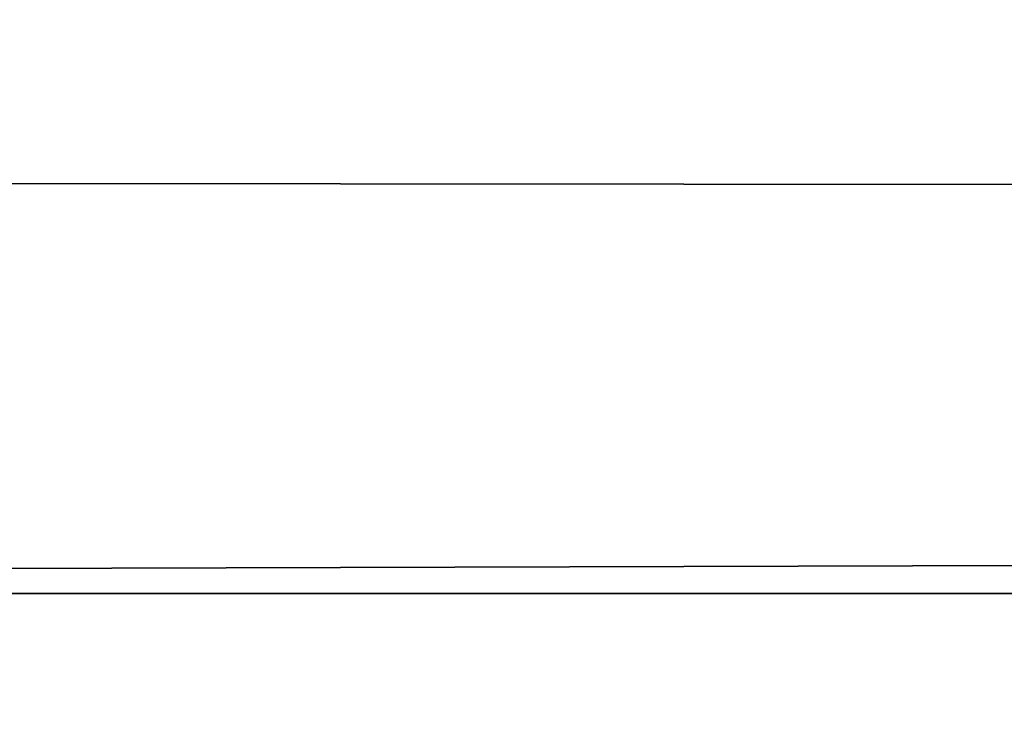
# Model space of a CAD drawing. Extents: x 0 to 30, y 0 to 8.
# Tile 336 of 537: x 16.9885 to 17.0164, y 0.0873 to 0.1069. Entities that reach past the tile are written whole.
import ezdxf

# ---------------------------------------------------------------- set-up
doc = ezdxf.new("R2010")
doc.units = 0
doc.header["$LTSCALE"] = 2.54
doc.layers.get('0').update_dxf_attribs({"color": 13, "linetype": 'CONTINUOUS'})

# ---------------------------------------------------------------- blocks, each defined once
blk = doc.blocks.new('PO____KA___AZIENKOWA_NAROZ')
at = {"color": 0}
for p, q in [((30, 0.090682, 0.038197), (0, 0.117441, 0.021799)), ((30, 0.090682, 0.038197), (0, 0.117441, 0.021799)), ((26.095499, 0.117441, 4.073673), (16.740759, 0.090682, 13.405225)), ((26.095499, 0.117441, 4.073673), (16.740759, 0.090682, 13.405225)), ((30, 0.090682, 0.038197), (0, 0.090682, 0.038197)), ((30, 0.090682, 0.038197), (0, 0.090682, 0.038197)), ((26.083905, 0.090682, 4.062078), (16.740759, 0.090682, 13.405225)), ((26.083905, 0.090682, 4.062078), (16.740759, 0.090682, 13.405225))]:
    blk.add_line(p, q, dxfattribs=at)
mesh = blk.add_polyface(dxfattribs=at)
corners = [(30, 0.090682, 0.038197), (0, 0.117441, 0.021799), (30, 0.117441, 0.021799)]
mesh.append_faces([[corners[k] for k in face] for face in [(0, 1, 2)]], dxfattribs={"color": 0})
mesh = blk.add_polyface(dxfattribs=at)
corners = [(30, 0.090682, 0.038197), (0, 0.090682, 0.038197), (0, 0.117441, 0.021799)]
mesh.append_faces([[corners[k] for k in face] for face in [(0, 1, 2)]], dxfattribs={"color": 0})
mesh = blk.add_polyface(dxfattribs=at)
corners = [(26.095499, 0.117441, 4.073673), (16.740759, 0.090682, 13.405225), (26.083905, 0.090682, 4.062078)]
mesh.append_faces([[corners[k] for k in face] for face in [(0, 1, 2)]], dxfattribs={"color": 0})
mesh = blk.add_polyface(dxfattribs=at)
corners = [(16.752353, 0.117441, 13.41682), (16.740759, 0.090682, 13.405225), (26.095499, 0.117441, 4.073673)]
mesh.append_faces([[corners[k] for k in face] for face in [(0, 1, 2)]], dxfattribs={"color": 0})
mesh = blk.add_polyface(dxfattribs=at)
corners = [(30, 0.066818, 0.058579), (0, 0.090682, 0.038197), (30, 0.090682, 0.038197)]
mesh.append_faces([[corners[k] for k in face] for face in [(0, 1, 2)]], dxfattribs={"color": 0})
mesh = blk.add_polyface(dxfattribs=at)
corners = [(30, 0.066818, 0.058579), (0, 0.066818, 0.058579), (0, 0.090682, 0.038197)]
mesh.append_faces([[corners[k] for k in face] for face in [(0, 1, 2)]], dxfattribs={"color": 0})
mesh = blk.add_polyface(dxfattribs=at)
corners = [(16.726346, 0.066818, 13.390813), (26.069492, 0.066818, 4.047666), (26.083905, 0.090682, 4.062078)]
mesh.append_faces([[corners[k] for k in face] for face in [(0, 1, 2)]], dxfattribs={"color": 0})
mesh = blk.add_polyface(dxfattribs=at)
corners = [(16.740759, 0.090682, 13.405225), (16.726346, 0.066818, 13.390813), (26.083905, 0.090682, 4.062078)]
mesh.append_faces([[corners[k] for k in face] for face in [(0, 1, 2)]], dxfattribs={"color": 0})

msp = doc.modelspace()

# ---------------------------------------------------------------- block references
at = {"color": 0}
msp.add_blockref('PO____KA___AZIENKOWA_NAROZ', (0, 0), dxfattribs=at)

doc.saveas('drawing.dxf')
